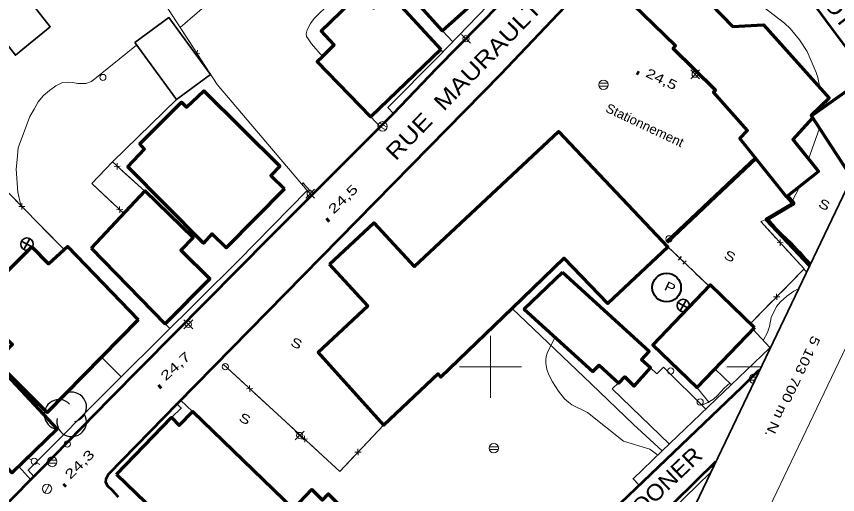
# Model space of a CAD drawing. Extents: x 356765 to 358572, y 5103174 to 5104650.
# Drawn here: x 358023.7 to 358155.9, y 5103679.5 to 5103756.4 of the extents above; entities that cross this region are included whole.
import ezdxf
from ezdxf.enums import TextEntityAlignment as Align

# ---------------------------------------------------------------- set-up
doc = ezdxf.new("R2010")
doc.units = 0
doc.header["$LTSCALE"] = 0.6
doc.linetypes.add('DOT_DASHED', pattern=[7.7, 5, -1.2, 0.3, -1.2])
for name, color, linetype, lineweight in [('19', 7, 'Continuous', 13), ('2', 7, 'Continuous', 13), ('21', 7, 'Continuous', 53), ('22', 7, 'Continuous', 35), ('3', 7, 'Continuous', 140), ('31', 7, 'Continuous', 70), ('34', 7, 'Continuous', 35), ('36', 7, 'Continuous', 13), ('37', 7, 'Continuous', 13), ('38', 7, 'Continuous', 40), ('44', 7, 'Continuous', 25), ('52', 7, 'Continuous', 13), ('60', 7, 'Continuous', 13), ('61', 7, 'Continuous', 13)]:
    doc.layers.add(name, color=color, linetype=linetype, lineweight=lineweight)

msp = doc.modelspace()

# ---------------------------------------------------------------- linework, layer by layer
at = {"layer": '19'}
for p, q in [((358060.17, 5103763.45), (358050.06, 5103754.58)), ((358092.28, 5103754.08), (358093.93, 5103752.3)), ((358091.92, 5103751.11), (358092.31, 5103750.62)), ((358055.99, 5103745.44), (358070.5, 5103728.38)), ((358039.12, 5103732.97), (358049.44, 5103743.01)), ((358082.25, 5103738.63), (358080.74, 5103740.23)), ((358150.83, 5103715.32), (358150.43, 5103715.7)), ((358047.63, 5103706.91), (358048.35, 5103706.15)), ((358144.98, 5103703.1), (358142.22, 5103706.04)), ((358138.79, 5103697.13), (358136.13, 5103699.7)), ((358025.98, 5103681.84), (358024.07, 5103683.97))]:
    msp.add_line(p, q, dxfattribs=at)
for points in [[(358083.11, 5103759.58), (358082.29, 5103760.31), (358081.14, 5103761.25), (358080.39, 5103761.67), (358079.75, 5103761.94), (358079.33, 5103762.07), (358078.68, 5103762.14), (358077.94, 5103761.87), (358076.87, 5103761.19), (358074.24, 5103758.63), (358071.61, 5103756.07), (358071.03, 5103755.22), (358070.49, 5103754.24), (358070.3, 5103753.56), (358070.36, 5103753.14), (358070.65, 5103752.78), (358071.19, 5103751.98), (358072.94, 5103749.95)], [(358024.38, 5103725.99), (358023.91, 5103728.11), (358023.63, 5103731.81), (358023.82, 5103733.37), (358023.98, 5103735.24), (358025.84, 5103740.27), (358026.51, 5103741.46), (358027.19, 5103742.66), (358028.04, 5103743.65), (358029, 5103744.49), (358030, 5103745.21), (358031.1, 5103745.77), (358031.91, 5103745.81), (358032.75, 5103745.73), (358033.55, 5103745.57), (358034.87, 5103745.59), (358035.75, 5103745.9), (358043.02, 5103751.76)], [(358037.37, 5103701.55), (358039.24, 5103699.69), (358040.53, 5103698.39)], [(358125.76, 5103699.84), (358126.75, 5103698.86), (358127.82, 5103699.97), (358134.65, 5103693.19)], [(358120.59, 5103697.44), (358119.57, 5103696.47), (358128.81, 5103687.59)]]:
    msp.add_lwpolyline(points, dxfattribs=at)
at = {"layer": '2'}
for p, q in [((358152.95, 5103738.43), (358151.21, 5103733.41)), ((358134.74, 5103683.32), (358135.83, 5103683.98))]:
    msp.add_line(p, q, dxfattribs=at)
for points in [[(358142.48, 5103759.15), (358143.91, 5103757.91), (358147.35, 5103755.32), (358148.23, 5103754.45), (358149.74, 5103752.63), (358150.98, 5103750.73), (358152.43, 5103747.34), (358152.67, 5103746.58), (358152.93, 5103745.48), (358153.32, 5103744.55)], [(358154.16, 5103742.87), (358154.09, 5103742.59), (358154.18, 5103742.16)], [(358149.66, 5103728.95), (358149.46, 5103728.37), (358148.88, 5103727.32), (358148.39, 5103726.24), (358148.07, 5103725.87), (358146.95, 5103725.09), (358145.55, 5103724.38), (358145.23, 5103724.13), (358144.9, 5103723.59), (358145.56, 5103722.93), (358146.15, 5103722.16), (358148.52, 5103719.95), (358149.43, 5103718.94), (358150.01, 5103718.38), (358150.73, 5103717.53), (358151.51, 5103716.75)], [(358149.5, 5103712.56), (358148.82, 5103712.2), (358147.68, 5103711.36), (358146.66, 5103710.49), (358146.04, 5103709.71), (358145.16, 5103707.93), (358144.9, 5103706.48), (358144.57, 5103705.51), (358143.91, 5103704.24)], [(358110.62, 5103704.55), (358110.3, 5103704.58), (358109.34, 5103702.7), (358109.13, 5103702.2), (358108.98, 5103701.66), (358108.91, 5103701.13), (358108.91, 5103700.61), (358109.07, 5103699.59), (358109.46, 5103698.61), (358109.98, 5103697.59), (358110.92, 5103696.09), (358111.92, 5103694.86), (358112.54, 5103694.3), (358113.11, 5103693.91), (358115.62, 5103692.68), (358121.43, 5103688.07), (358125.67, 5103686.76), (358126.95, 5103685.82)], [(358138.51, 5103697.4), (358137.6, 5103696.58), (358136.54, 5103695.38), (358135.92, 5103694.8), (358134.88, 5103694.19), (358134.01, 5103693.83)]]:
    msp.add_lwpolyline(points, dxfattribs=at)
at = {"layer": '21'}
for points in [[(358128.42, 5103775.3), (358101.58, 5103747.04), (358049.58, 5103694.13), (358038.42, 5103682.66), (358038.08, 5103681.93), (358038.04, 5103681.43), (358038.36, 5103680.87), (358039.01, 5103680.21), (358040.03, 5103679.09)], [(357887.7, 5103543.55), (357911.58, 5103567.69), (357927.84, 5103583.94), (357943.65, 5103599.54), (357954.66, 5103610.63), (357972.41, 5103628.12), (357992.28, 5103647.95), (358010.31, 5103666.09), (358027.51, 5103683.37), (358038.73, 5103694.84), (358064.53, 5103720.9), (358084.34, 5103740.73), (358091.36, 5103748.08), (358105.05, 5103761.99)], [(358163.71, 5103742.24), (358160.66, 5103746.84), (358154.73, 5103754.76), (358150.82, 5103760.12)], [(358121, 5103678.13), (358140.44, 5103696.76), (358143.27, 5103699.53)], [(358136.19, 5103684.74), (358105.93, 5103654.96), (358086.61, 5103636.09), (358086.38, 5103635.76), (358086.2, 5103635.42), (358086.14, 5103635.15), (358086.36, 5103634.8), (358086.86, 5103634.17), (358103.99, 5103617.48)]]:
    msp.add_lwpolyline(points, dxfattribs=at)
at = {"layer": '22'}
for points in [[(358084.39, 5103740.78), (358083.47, 5103741.71), (358091.64, 5103749.92), (358104.27, 5103763.05), (358115.9, 5103774.83), (358121.35, 5103780.59), (358125.55, 5103785.82), (358128.33, 5103790.26), (358130.76, 5103796.46), (358132.73, 5103802.92), (358134.09, 5103808.26), (358135.57, 5103814.05), (358136.72, 5103813.83)], [(358026.5, 5103682.36), (358025.58, 5103683.37), (358039.62, 5103697.49), (358040.53, 5103698.39), (358059.38, 5103717.08), (358070.5, 5103728.38), (358071.32, 5103727.54)], [(358123.94, 5103680.96), (358122.95, 5103682), (358127.65, 5103686.49), (358144.93, 5103703.01)], [(358049.5, 5103694.04), (358050.21, 5103693.37), (358048.65, 5103691.87)], [(358135.3, 5103682.89), (358133.45, 5103681.05), (358126.25, 5103674.05), (358125.84, 5103674.55)]]:
    msp.add_lwpolyline(points, dxfattribs=at)
at = {"layer": '3'}
for p, q in [((358123.53, 5103747.38), (358123.89, 5103747.21)), ((358073.67, 5103723.48), (358073.96, 5103723.77)), ((358046.61, 5103696.69), (358046.91, 5103696.96)), ((358031.3, 5103680.8), (358031.58, 5103681.08))]:
    msp.add_line(p, q, dxfattribs=at)
at = {"layer": '31'}
for points in [[(358100.2, 5103761.21), (358092.28, 5103754.08), (358086.2, 5103760.82), (358087.4, 5103761.96), (358085.03, 5103764.62), (358092.51, 5103771.4), (358095.81, 5103767.84), (358094.86, 5103766.96), (358100.2, 5103761.21)], [(358091.98, 5103751.05), (358080.74, 5103740.23), (358072.11, 5103749.13), (358072.94, 5103749.95), (358074.82, 5103751.83), (358072.71, 5103754.08), (358078.98, 5103760.11), (358081.16, 5103757.72), (358083.11, 5103759.58), (358083.69, 5103760.13), (358091.98, 5103751.05)], [(358066.82, 5103728.65), (358057.44, 5103719.16), (358055.16, 5103721.42), (358053.77, 5103719.93), (358041.63, 5103732.21), (358044.32, 5103735.01), (358043.52, 5103735.9), (358050.23, 5103742.58), (358051.06, 5103741.76), (358053.83, 5103744.43), (358066.1, 5103732.3), (358064.63, 5103730.78), (358066.82, 5103728.65)], [(358074.07, 5103716.55), (358081.23, 5103723.19), (358087.73, 5103716.15), (358110.96, 5103737.87), (358128.56, 5103719.26), (358118.86, 5103710.17), (358111.83, 5103717.48), (358103.47, 5103709.41), (358091.98, 5103698.33), (358091.56, 5103698.88), (358082.83, 5103690.62), (358072.24, 5103702.36), (358080.25, 5103709.82), (358074.07, 5103716.55)], [(358035.75, 5103719.12), (358044.4, 5103728.3), (358052.13, 5103720.84), (358050.13, 5103718.78), (358054.79, 5103714.19), (358047.63, 5103706.91), (358035.75, 5103719.12)], [(358043.3, 5103707.57), (358037.37, 5103701.55), (358028.63, 5103692.68), (358020.37, 5103700.86), (358023.05, 5103703.62), (358023, 5103703.65), (358019.89, 5103706.84), (358021.87, 5103708.86), (358018.88, 5103712.09), (358026.16, 5103719.33), (358028.83, 5103716.59), (358031.35, 5103718.87), (358031.9, 5103719.37), (358043.3, 5103707.57)], [(358111.6, 5103715.18), (358105.44, 5103709.28), (358116.45, 5103699.24), (358117.5, 5103700.29), (358120.66, 5103697.38), (358121.6, 5103698.38), (358123.13, 5103696.92), (358125.76, 5103699.84), (358124.3, 5103701.11), (358125.54, 5103702.46), (358111.6, 5103715.18)], [(358142.52, 5103706.34), (358133.22, 5103696.68), (358126.11, 5103703.51), (358135.4, 5103713.19), (358142.52, 5103706.34)], [(358030.22, 5103689.98), (358023.01, 5103682.93), (358012.46, 5103694.09), (358013.62, 5103695.24), (358008.59, 5103700.51), (358014.76, 5103706.49), (358030.22, 5103689.98)], [(358039.78, 5103682.66), (358048.65, 5103691.87), (358049.9, 5103690.59), (358052.07, 5103692.84), (358068.27, 5103677.16), (358071.23, 5103680.26), (358072.93, 5103678.54), (358073.93, 5103679.57), (358073.92, 5103679.54), (358077.26, 5103676.23), (358078.33, 5103677.29), (358080.64, 5103675.05), (358079.46, 5103673.8), (358079.94, 5103673.36), (358065.03, 5103658.32), (358039.78, 5103682.66)]]:
    msp.add_lwpolyline(points, close=True, dxfattribs=at)
at = {"layer": '31', "lineweight": 35}
for points in [[(358023.24, 5103762.2), (358029.12, 5103754.72), (358023.52, 5103750.13), (358017.51, 5103757.84), (358023.24, 5103762.2)], [(358042.72, 5103752.18), (358049.44, 5103743.01), (358054.94, 5103747.04), (358048.22, 5103756.21), (358042.72, 5103752.18)]]:
    msp.add_lwpolyline(points, close=True, dxfattribs=at)
at = {"layer": '31'}
for points in [[(358135.46, 5103758.38), (358138.96, 5103754.75), (358143.95, 5103755.05), (358154.52, 5103743.21), (358151.6, 5103740.47), (358151.84, 5103740.09), (358148.68, 5103736.59), (358152.79, 5103731.42), (358147.63, 5103727.34), (358147.63, 5103727.34), (358140.16, 5103736.75), (358141.37, 5103738.01), (358135.91, 5103744.21), (358136.24, 5103744.5), (358129.38, 5103751.22), (358129.79, 5103751.68), (358121.07, 5103760.12)], [(358158.11, 5103730.54), (358151.68, 5103740.38), (358159.18, 5103745.72), (358160.12, 5103744.34), (358161.37, 5103745.19), (358163.53, 5103741.86)]]:
    msp.add_lwpolyline(points, dxfattribs=at)
at = {"layer": '34'}
for p, q in [((358025.85, 5103720.63), (358024.89, 5103718.87)), ((358026.25, 5103719.27), (358024.49, 5103720.23)), ((358131.9, 5103709.39), (358130.14, 5103710.35)), ((358131.5, 5103710.75), (358130.54, 5103708.99))]:
    msp.add_line(p, q, dxfattribs=at)
for centre in [(358025.3754, 5103719.7516), (358131.0254, 5103709.8716)]:
    msp.add_circle(centre, 1, dxfattribs=at)
at = {"layer": '36'}
for p, q in [((358096.75, 5103752.09), (358095.34, 5103753.5)), ((358095.34, 5103752.09), (358096.75, 5103753.5)), ((358133.64, 5103746.37), (358132.23, 5103747.78)), ((358132.23, 5103746.37), (358133.64, 5103747.78)), ((358118.9, 5103745.62), (358117.45, 5103745.62)), ((358117.45, 5103745.16), (358118.9, 5103745.16)), ((358083.36, 5103738.55), (358082.09, 5103739.24)), ((358081.87, 5103738.84), (358083.14, 5103738.15)), ((358071.66, 5103727.17), (358070.25, 5103728.58)), ((358070.25, 5103727.17), (358071.66, 5103728.58)), ((358052.06, 5103706.14), (358050.65, 5103707.55)), ((358050.65, 5103706.14), (358052.06, 5103707.55)), ((358142.69, 5103698.32), (358141.69, 5103698.32)), ((358142.23, 5103697.36), (358142.87, 5103698.7)), ((358141.69, 5103697.86), (358142.47, 5103697.86)), ((358069.98, 5103688.26), (358068.57, 5103689.67)), ((358068.57, 5103688.26), (358069.98, 5103689.67)), ((358101.25, 5103687.14), (358099.8, 5103687.14)), ((358099.8, 5103686.68), (358101.25, 5103686.68)), ((358025.66, 5103685.26), (358026.1, 5103685.02)), ((358030.17, 5103684.98), (358028.72, 5103684.98)), ((358027.42, 5103684.31), (358026.98, 5103684.55)), ((358028.72, 5103684.52), (358030.17, 5103684.52)), ((358028.24, 5103679.72), (358028.96, 5103681.04))]:
    msp.add_line(p, q, dxfattribs=at)
at = {"layer": '36', "lineweight": 35}
msp.add_line((358069.84, 5103729.54), (358070.97, 5103728.34), dxfattribs=at)
at = {"layer": '36'}
for centre, radius in [((358096.0468, 5103752.7974), 0.5), ((358037.5938, 5103746.5671), 0.5), ((358132.9377, 5103747.0857), 0.5), ((358118.1841, 5103745.3909), 0.7588), ((358082.6171, 5103738.6947), 0.7588), ((358070.9568, 5103727.8774), 0.5), ((358128.7238, 5103720.5971), 0.5), ((358051.3568, 5103706.8474), 0.5), ((358057.3038, 5103700.0171), 0.5), ((358128.9938, 5103699.3471), 0.5), ((358133.7438, 5103694.3571), 0.5), ((358069.2768, 5103688.9674), 0.5), ((358031.8538, 5103687.5771), 0.5), ((358100.5301, 5103686.912), 0.7588), ((358026.5362, 5103684.7867), 0.5), ((358029.4484, 5103684.7484), 0.7588), ((358028.5993, 5103680.3849), 0.75)]:
    msp.add_circle(centre, radius, dxfattribs=at)
at = {"layer": '36', "lineweight": 35}
for centre in [(358069.8437, 5103729.5414), (358070.9739, 5103728.3412)]:
    msp.add_circle(centre, 0.0549, dxfattribs=at)
at = {"layer": '36'}
msp.add_arc((358142.4214, 5103698.0918), 0.7588, 53.64179, 255.20029, dxfattribs=at)
at = {"layer": '37'}
for p, q in [((358049.46, 5103755.51), (358046.73, 5103759.7)), ((358052.18, 5103751.31), (358049.46, 5103755.51)), ((358053.21, 5103750.37), (358052.23, 5103750.58)), ((358052.83, 5103750.96), (358052.62, 5103749.98)), ((358055.99, 5103745.44), (358053.27, 5103749.63)), ((358039.87, 5103732.78), (358039.92, 5103731.78)), ((358040.4, 5103732.31), (358039.4, 5103732.25)), ((358044.37, 5103728.28), (358040.64, 5103731.61)), ((358020.35, 5103730.11), (358023.85, 5103726.53)), ((358035.91, 5103729.38), (358039.58, 5103725.99)), ((358024.54, 5103725.32), (358024.55, 5103726.32)), ((358024.05, 5103725.82), (358025.05, 5103725.81)), ((358025.25, 5103725.1), (358028.74, 5103721.53)), ((358039.81, 5103725.29), (358040.81, 5103725.33)), ((358040.33, 5103724.81), (358040.29, 5103725.81)), ((358028.74, 5103721.53), (358031.35, 5103718.87)), ((358147.13, 5103719.94), (358146.13, 5103719.99)), ((358146.65, 5103720.47), (358146.61, 5103719.47)), ((358146.77, 5103711.98), (358150.28, 5103715.54)), ((358146.07, 5103710.77), (358146.06, 5103711.77)), ((358141.85, 5103707), (358145.36, 5103710.56)), ((358146.56, 5103711.28), (358145.56, 5103711.27)), ((358060.49, 5103697.19), (358056.97, 5103700.42)), ((358061.2, 5103697.01), (358061.24, 5103696.01)), ((358061.72, 5103696.53), (358060.72, 5103696.49)), ((358065.64, 5103692.45), (358061.96, 5103695.83)), ((358133.22, 5103696.68), (358135.19, 5103694.29)), ((358133.22, 5103696.68), (358135.19, 5103694.29)), ((358069.32, 5103689.06), (358065.64, 5103692.45)), ((358082.8, 5103690.65), (358079.37, 5103687.02)), ((358070.04, 5103688.89), (358070.08, 5103687.89)), ((358070.56, 5103688.41), (358069.56, 5103688.37)), ((358074.47, 5103684.33), (358070.79, 5103687.71)), ((358078.18, 5103686.28), (358079.18, 5103686.3)), ((358078.66, 5103686.79), (358078.69, 5103685.79))]:
    msp.add_line(p, q, dxfattribs=at)
at = {"layer": '37', "lineweight": 25}
for p, q in [((358130.13, 5103717.81), (358128.58, 5103719.28)), ((358130.24, 5103717.19), (358130.75, 5103717.74)), ((358131.22, 5103716.78), (358130.5, 5103717.47)), ((358130.96, 5103716.5), (358131.48, 5103717.05)), ((358135.22, 5103713), (358131.59, 5103716.44))]:
    msp.add_line(p, q, dxfattribs=at)
at = {"layer": '37', "linetype": 'DOT_DASHED', "lineweight": 25}
msp.add_line((358135.2, 5103712.98), (358128.56, 5103719.26), dxfattribs=at)
at = {"layer": '37'}
for points in [[(358055.99, 5103745.44), (358038.53, 5103772.34), (358036.65, 5103775.09), (358014.63, 5103758.18)], [(358014.67, 5103755.05), (358004.57, 5103746.65), (358015.48, 5103735.09), (358024.38, 5103725.99), (358031.35, 5103718.87)], [(358044.37, 5103728.28), (358039.12, 5103732.97), (358035.8, 5103729.48), (358040.99, 5103724.69)], [(358039.15, 5103732.94), (358039.12, 5103732.97), (358035.8, 5103729.48), (358035.91, 5103729.38)], [(358141.85, 5103707), (358150.48, 5103715.75), (358143.51, 5103723.38), (358144.43, 5103723.72)], [(358145.95, 5103720.7), (358143.51, 5103723.38), (358144.43, 5103723.72)], [(358150.28, 5103715.54), (358150.48, 5103715.75), (358147.3, 5103719.23)], [(358082.8, 5103690.65), (358075.73, 5103683.17), (358056.97, 5103700.42)], [(358077.99, 5103685.56), (358075.73, 5103683.17), (358074.47, 5103684.33)]]:
    msp.add_lwpolyline(points, dxfattribs=at)
at = {"layer": '37', "lineweight": 90}
for points in [[(358128.36, 5103720.07), (358136.19, 5103727.48), (358142.74, 5103733.65)], [(358151.34, 5103716.39), (358144.43, 5103723.72), (358148.77, 5103726.28), (358147.75, 5103727.44)]]:
    msp.add_lwpolyline(points, dxfattribs=at)
at = {"layer": '38'}
msp.add_circle((358128.344, 5103712.7633), 2.3131, dxfattribs=at)
at = {"layer": '44'}
for centre, start, end in [((358032.5736, 5103693.5434), 282.26917, 149.72626), ((358030.5278, 5103692.354), 44.11537, 269.80396), ((358032.5736, 5103691.1646), 166.93686, 29.62122)]:
    msp.add_arc(centre, 2.3788, start, end, dxfattribs=at)
at = {"layer": '52'}
msp.add_line((358052.03, 5103692.8), (358050.1, 5103694.66), dxfattribs=at)
msp.add_lwpolyline([(358103.47, 5103709.41), (358116.18, 5103697.25), (358123, 5103690.74), (358127.65, 5103686.49)], dxfattribs=at)
at = {"layer": '60', "lineweight": 35}
msp.add_lwpolyline([(356779.89, 5103862.01), (357952.48, 5103300.77), (358322.47, 5104073.79), (357149.88, 5104635.03)], close=True, dxfattribs=at)
at = {"layer": '60'}
msp.add_lwpolyline([(358331.91, 5104068.3), (358557.43, 5103960.4), (358187.44, 5103187.19), (357961.94, 5103295.12)], close=True, dxfattribs=at)
at = {"layer": '61'}
for p, q in [((358100, 5103695), (358100, 5103705)), ((358095, 5103700), (358105, 5103700)), ((358138.02, 5103700), (358143.56, 5103700))]:
    msp.add_line(p, q, dxfattribs=at)

# ---------------------------------------------------------------- texts
at = {"layer": '21'}
for s, rotation, width, p in [('RUE DESCOTEAUX', 307.356, 1.15, (358140.87, 5103774.99)), ('RUE  MAURAULT', 45.876, 1.2, (358084.73, 5103733.03)), ('RUE SHOONER', 43.59, 1.1, (358113.71, 5103665.86))]:
    msp.add_text(s, height=2.6, rotation=rotation, dxfattribs=dict(at, width=width)).set_placement(p)
at = {"layer": '3'}
for s, rotation, width, p in [('24,5   ', 334.619, 1.35, (358124.83, 5103746.75)), ('24,5   ', 44.114, 1.45, (358074.73, 5103724.48)), ('24,7   ', 42.374, 1.45, (358047.7, 5103697.65)), ('24,3   ', 44.499, 1.45, (358032.34, 5103681.8))]:
    msp.add_text(s, height=1.5, rotation=rotation, dxfattribs=dict(at, width=width)).set_placement(p)
at = {"layer": '38', "width": 1.25}
msp.add_text('P', height=1.5, rotation=334.69, dxfattribs=at).set_placement((358127.83, 5103712.47))
at = {"layer": '52'}
for s, width, p in [('Stationnement', 1.05, (358118.38, 5103741.11)), ('S', 1.3, (358152.63, 5103725.8)), ('S', 1.3, (358137.43, 5103717.5)), ('S', 1.3, (358067.65, 5103703.49)), ('S', 1.3, (358059.35, 5103691.34))]:
    msp.add_text(s, height=1.5, rotation=334.69, dxfattribs=dict(at, width=width)).set_placement(p)
at = {"layer": '61', "width": 1.3}
msp.add_text(' 5 103 700 m N.', height=1.5, rotation=244.42, dxfattribs=at).set_placement((358148.0991, 5103697.4288), align=Align.CENTER)

doc.saveas('drawing.dxf')
